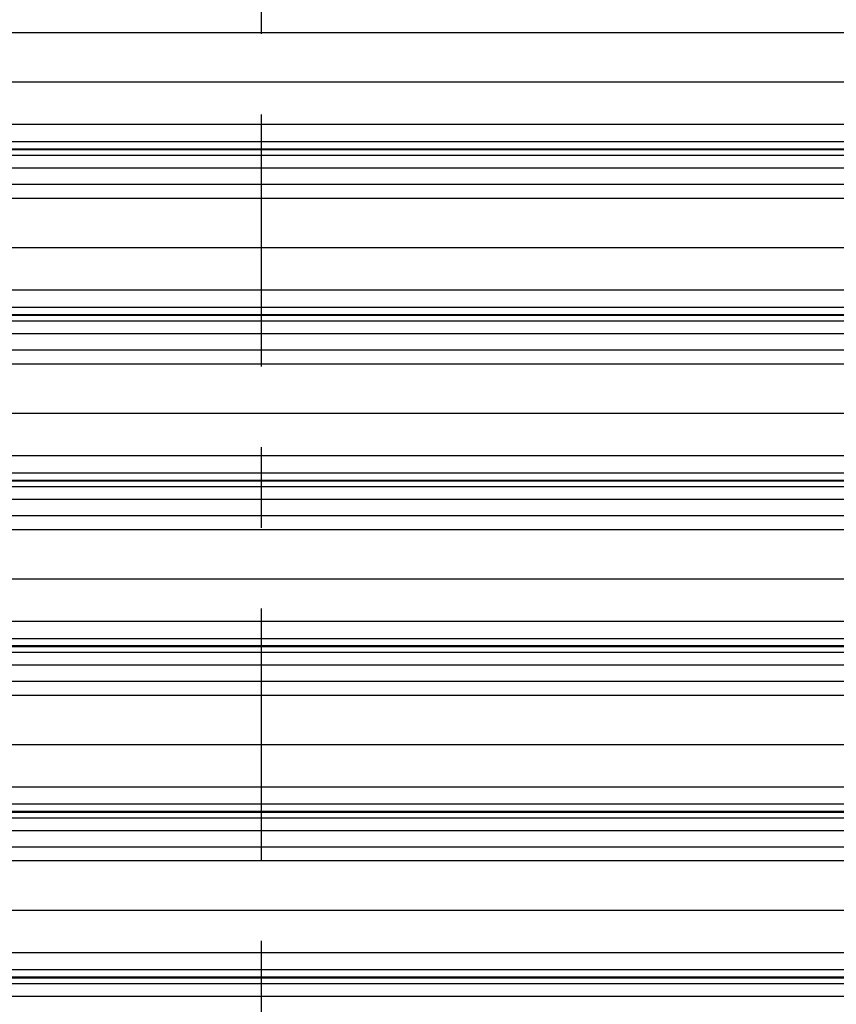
# Model space of a CAD drawing. Header units: inches. Extents: x 170 to 284, y 215 to 248.
# Tile 878 of 1056: x 229.5 to 230.52, y 240.56 to 241.78. Entities that reach past the tile are written whole.
import ezdxf

# ---------------------------------------------------------------- set-up
doc = ezdxf.new("R2010")
doc.units = ezdxf.units.IN
doc.header["$LTSCALE"] = 0.25
doc.header["$MEASUREMENT"] = 0
doc.linetypes.add('CENTER', pattern=[2, 1.25, -0.25, 0.25, -0.25])
doc.layers.add('LH TOP OF HOOD', color=7, linetype='Continuous')
doc.layers.add('SECTION CUTS', color=6, linetype='CENTER')

msp = doc.modelspace()

# ---------------------------------------------------------------- linework, layer by layer
at = {"layer": 'LH TOP OF HOOD'}
for p, q in [((227.24016, 241.76819), (231.11938, 241.76819)), ((227.19378, 241.70679), (231.16577, 241.70679)), ((227.16361, 241.65441), (231.19593, 241.65441)), ((227.16361, 241.63303), (231.19593, 241.63303)), ((231.19593, 241.62354), (227.16361, 241.62354)), ((227.16361, 241.6229), (231.19593, 241.6229)), ((227.16361, 241.61589), (231.19593, 241.61589)), ((227.16361, 241.6002), (231.19593, 241.6002)), ((227.16361, 241.57981), (231.19593, 241.57981)), ((227.24016, 241.56274), (231.11938, 241.56274)), ((227.19378, 241.50135), (231.16577, 241.50135)), ((227.16361, 241.44896), (231.19593, 241.44896)), ((227.16361, 241.42758), (231.19593, 241.42758)), ((231.19593, 241.4181), (227.16361, 241.4181)), ((227.16361, 241.41746), (231.19593, 241.41746)), ((227.16361, 241.41044), (231.19593, 241.41044)), ((227.16361, 241.39475), (231.19593, 241.39475)), ((227.16361, 241.37437), (231.19593, 241.37437)), ((227.24016, 241.35729), (231.11938, 241.35729)), ((227.19378, 241.2959), (231.16577, 241.2959)), ((227.16361, 241.24351), (231.19593, 241.24351)), ((227.16361, 241.22213), (231.19593, 241.22213)), ((231.19593, 241.21265), (227.16361, 241.21265)), ((227.16361, 241.21201), (231.19593, 241.21201)), ((227.16361, 241.20499), (231.19593, 241.20499)), ((227.16361, 241.18931), (231.19593, 241.18931)), ((227.16361, 241.16892), (231.19593, 241.16892)), ((227.24016, 241.15184), (231.11938, 241.15184)), ((227.19378, 241.09045), (231.16577, 241.09045)), ((227.16361, 241.03807), (231.19593, 241.03807)), ((227.16361, 241.01669), (231.19593, 241.01669)), ((231.19593, 241.0072), (227.16361, 241.0072)), ((227.16361, 241.00656), (231.19593, 241.00656)), ((227.16361, 240.99954), (231.19593, 240.99954)), ((227.16361, 240.98386), (231.19593, 240.98386)), ((227.16361, 240.96347), (231.19593, 240.96347)), ((227.24016, 240.9464), (231.11938, 240.9464)), ((227.19378, 240.885), (231.16577, 240.885)), ((227.16361, 240.83262), (231.19593, 240.83262)), ((227.16361, 240.81124), (231.19593, 240.81124)), ((231.19593, 240.80175), (227.16361, 240.80175)), ((227.16361, 240.80111), (231.19593, 240.80111)), ((227.16361, 240.7941), (231.19593, 240.7941)), ((227.16361, 240.77841), (231.19593, 240.77841)), ((227.16361, 240.75802), (231.19593, 240.75802)), ((227.24016, 240.74095), (231.11938, 240.74095)), ((227.19378, 240.67956), (231.16577, 240.67956)), ((227.16361, 240.62717), (231.19593, 240.62717)), ((227.16361, 240.60579), (231.19593, 240.60579)), ((231.19593, 240.59631), (227.16361, 240.59631)), ((227.16361, 240.59567), (231.19593, 240.59567)), ((227.16361, 240.58865), (231.19593, 240.58865)), ((227.16361, 240.57296), (231.19593, 240.57296))]:
    msp.add_line(p, q, dxfattribs=at)
at = {"layer": 'SECTION CUTS'}
for p, q in [((229.80284, 239.51635), (229.80284, 245.16362)), ((226.51802, 241.15184), (231.93738, 241.15184))]:
    msp.add_line(p, q, dxfattribs=at)

doc.saveas('drawing.dxf')
